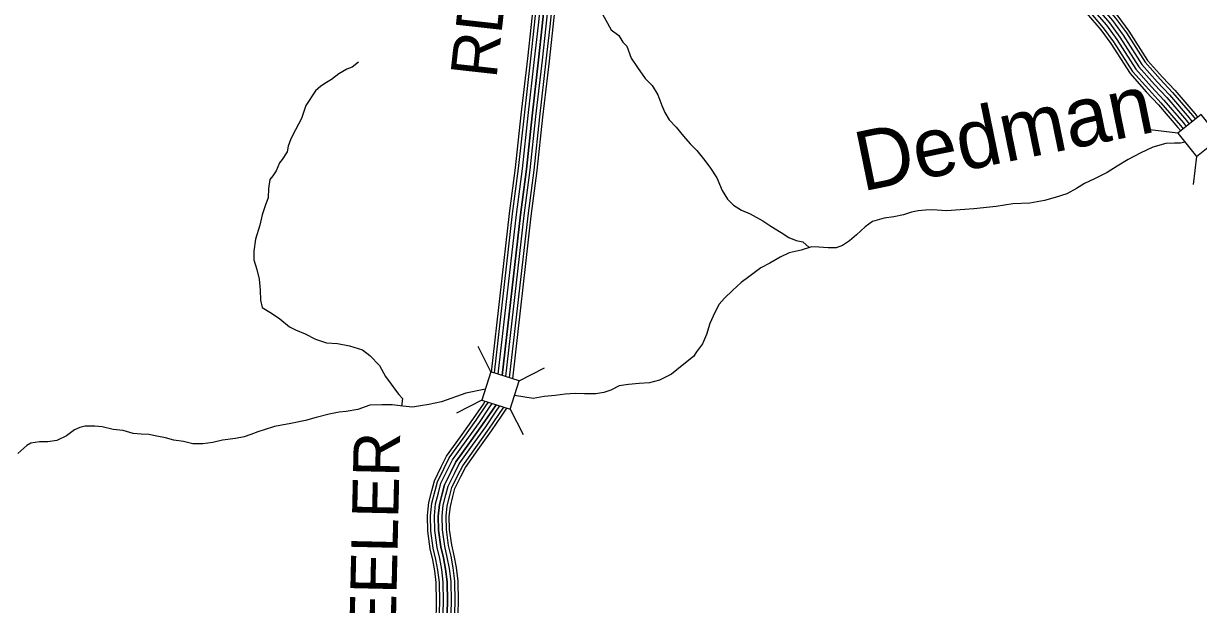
# Model space of a CAD drawing. Extents: x 1788175 to 1969470, y 584502 to 738744.
# Drawn here: x 1882620 to 1892003, y 653258 to 657901 of the extents above; entities that cross this region are included whole.
import ezdxf

# ---------------------------------------------------------------- set-up
doc = ezdxf.new("R2010")
doc.units = 0
for name, color, linetype in [('DESIGN - DRAINAGE - Bridges and Cross Drains Size Text', 7, 'Continuous'), ('DESIGN - ROW - Right-of-Way and Easement Labels', 7, 'Continuous'), ('DESIGN - TRANSPORTATION - Text', 7, 'Continuous'), ('SURVEY - CONTROL with Text', 7, 'Continuous'), ('SURVEY - DRAINAGE - Storm Sewer', 7, 'Continuous'), ('SURVEY - TRANSPORTATION - Roads', 7, 'Continuous')]:
    doc.layers.add(name, color=color, linetype=linetype)

msp = doc.modelspace()

# ---------------------------------------------------------------- linework, layer by layer
at = {"layer": 'DESIGN - TRANSPORTATION - Text'}
for points in [[(1887213.8, 658027.8), (1887313.8, 657850.8), (1887375.4, 657804.6), (1887406.2, 657750.7), (1887437.9, 657720.4), (1887472.3, 657622.6), (1887522.6, 657548.9), (1887584.9, 657461.3), (1887639.1, 657405.7), (1887685.4, 657332), (1887717.8, 657246.2), (1887742.1, 657190.4), (1887776.3, 657130.6), (1887832.5, 657073), (1887890.7, 657001.4), (1887944.9, 656939.7), (1887997, 656886.1), (1888061.3, 656806.5), (1888105.5, 656744.8), (1888155.8, 656667.1), (1888200.3, 656565.4), (1888240.6, 656497.7), (1888290.7, 656448), (1888354.7, 656410.5), (1888422.7, 656378.9), (1888524.7, 656323.6), (1888588.7, 656282), (1888670.7, 656230.6), (1888730.8, 656191), (1888790.7, 656167.4), (1888844.6, 656155.7), (1888892.9, 656109.8)], [(1885294.1, 657592), (1885244.5, 657551.7), (1885202.7, 657535.4), (1885139.2, 657499), (1885079.7, 657452.6), (1885039.9, 657428.3), (1884994.3, 657400), (1884952.6, 657361.8), (1884875.6, 657245.2), (1884840.4, 657141), (1884793.1, 657050.7), (1884753.7, 656980.4), (1884734.1, 656920.3), (1884724.4, 656874.2), (1884684.9, 656814), (1884663.2, 656787.8), (1884637.7, 656723.7), (1884610, 656683.5), (1884586.2, 656655.3), (1884576.7, 656583.2), (1884573.2, 656507.2), (1884551.6, 656453.1), (1884526.2, 656370.9), (1884506.8, 656288.8), (1884473.6, 656178.6), (1884460.2, 656082.5), (1884460.6, 656012.5), (1884483, 655934.6), (1884501.4, 655856.7), (1884510, 655768.8), (1884512.4, 655688.8), (1884524.7, 655630.9), (1884600.8, 655585.4), (1884666.8, 655541.8), (1884744.9, 655476.4), (1884790.9, 655452.7), (1884868.8, 655421.2), (1884952.8, 655377.8), (1885038.7, 655350.3), (1885126.4, 655344.9), (1885224.2, 655325.6), (1885328, 655292.3), (1885386.1, 655248.6), (1885462.3, 655169.1), (1885510.7, 655079.5), (1885554.9, 655019.8), (1885591.1, 654972), (1885617.2, 654936.2), (1885647.3, 654904.4), (1885637.3, 654844.1)], [(1891897.1, 656951.5), (1891859.3, 656945.9), (1891811.5, 656945.5), (1891741.8, 656941.1), (1891638.3, 656912.4), (1891536.9, 656863.7), (1891441.6, 656815.1), (1891354.2, 656760.5), (1891274.8, 656710), (1891171.5, 656659.3), (1891093.9, 656622.7), (1891028.4, 656582.3), (1890952.9, 656539.8), (1890859.4, 656509.2), (1890773.9, 656486.6), (1890656.4, 656465.8), (1890520.9, 656460.9), (1890387.5, 656438), (1890210.2, 656420.8), (1889991.1, 656403.4), (1889879.4, 656412.6), (1889823.6, 656410.3), (1889763.9, 656403.9), (1889712.1, 656393.5), (1889648.5, 656373.1), (1889570.9, 656354.6), (1889493.2, 656346.1), (1889399.7, 656319.4), (1889340.1, 656277), (1889272.8, 656212.6), (1889217.2, 656164.2), (1889159.7, 656125.8), (1889110, 656109.5), (1889046.2, 656107.1), (1888972.4, 656112.6), (1888912.6, 656116.2), (1888831, 656089.6), (1888733.5, 656069), (1888662, 656032.5), (1888578.6, 655986), (1888507, 655949.5), (1888411.8, 655876.8), (1888352.3, 655830.4), (1888280.9, 655766), (1888217.5, 655705.5), (1888175.9, 655659.3), (1888140.5, 655591), (1888101.2, 655504.8), (1888073.8, 655416.6), (1888042.4, 655340.4), (1887994.9, 655278.1), (1887971.2, 655239.9), (1887891.9, 655179.4), (1887794.7, 655098.7), (1887699.3, 655050.1), (1887617.7, 655029.5), (1887536.1, 655023), (1887452.4, 655016.4), (1887376.7, 655005.9), (1887309.2, 654971.5), (1887253.5, 654951.1)], [(1886308.3, 654978.5), (1886151.1, 654945.6), (1885957.9, 654878.4), (1885857.1, 654857.4), (1885789.9, 654844.8), (1885727.5, 654834.9), (1885649.7, 654842.4), (1885563.9, 654853.8), (1885482.2, 654853.3), (1885384.6, 654850.6), (1885291.1, 654816), (1885197.5, 654801.4), (1885139.7, 654795), (1885060.1, 654778.5), (1884956.6, 654751.8), (1884871.1, 654727.2), (1884753.6, 654704.4), (1884624.2, 654681.6), (1884542.7, 654653), (1884491, 654638.7), (1884435.3, 654616.3), (1884381.6, 654597.9), (1884311.9, 654583.5), (1884210.3, 654570.8), (1884132.7, 654552.3), (1884051.1, 654541.7), (1883971.3, 654541.2), (1883897.5, 654560.7), (1883819.7, 654572.2), (1883753.8, 654589.8), (1883684, 654603.3), (1883622.1, 654616.9), (1883560.3, 654618.5), (1883496.5, 654624), (1883416.6, 654647.5), (1883336.8, 654657), (1883249, 654678.4), (1883189.2, 654684), (1883113.4, 654683.5), (1883069.7, 654673.2), (1883025.9, 654652.9), (1882962.4, 654606.5), (1882886.9, 654568), (1882815.2, 654557.5), (1882747.5, 654557), (1882677.8, 654546.6), (1882646, 654528.4), (1882574.6, 654463.9)], [(1887253.5, 654951.1), (1887189.8, 654940.7), (1887100.1, 654942.1), (1887026.3, 654943.6), (1886944.6, 654939), (1886865, 654928.5), (1886777.3, 654919.9), (1886689.7, 654905.3), (1886542, 654928.9)]]:
    msp.add_lwpolyline(points, dxfattribs=at)
at = {"layer": 'SURVEY - CONTROL with Text'}
for points in [[(1889782.2, 660109.5), (1889826.2, 659985.1), (1889890.5, 659882.9), (1889971.2, 659723.5), (1890072.5, 659562.3), (1890155.6, 659427.2), (1890262.8, 659285.6), (1890403.3, 659089), (1890520.5, 658939.4), (1890666, 658761.7), (1890818.6, 658588.6), (1890858.9, 658538.7), (1890935, 658451.1), (1891049.4, 658280.3), (1891157.7, 658159.3), (1891222.3, 658081.3), (1891340, 657944.7), (1891427, 657825.6), (1891576.3, 657591.2), (1891696.9, 657456.3), (1891795.7, 657350.5), (1891953.9, 657165.7), (1891978, 657135.4)], [(1889805.6, 660117.4), (1889848.6, 659996), (1889912, 659895.1), (1889992.7, 659735.6), (1890093.5, 659575.4), (1890176, 659441.2), (1890282.7, 659300.3), (1890423, 659103.8), (1890539.8, 658954.8), (1890684.8, 658777.8), (1890837.5, 658604.6), (1890877.9, 658554.6), (1890954.7, 658466.1), (1891069, 658295.4), (1891176.4, 658175.5), (1891241.2, 658097.2), (1891359.4, 657960), (1891447.4, 657839.6), (1891596.1, 657606.2), (1891715.2, 657473), (1891814.1, 657366.9), (1891972.9, 657181.4), (1891997.4, 657150.7)], [(1889640.3, 660061.5), (1889690.6, 659919.5), (1889760.1, 659809.1), (1889840.7, 659649.7), (1889945.3, 659483.3), (1890031.9, 659342.6), (1890142.2, 659196.9), (1890283.4, 658999.3), (1890403.7, 658845.8), (1890551.9, 658664.8), (1890704.2, 658492), (1890744.2, 658442.5), (1890815.9, 658360), (1890930.9, 658188.2), (1891044.2, 658061.6), (1891107.9, 657984.7), (1891222.6, 657851.5), (1891303.3, 657741.1), (1891456.6, 657500.5), (1891586.4, 657355.3), (1891684, 657250.7), (1891838.4, 657070.3), (1891860.7, 657042.3)], [(1889664.7, 660069.8), (1889713.9, 659930.7), (1889782.5, 659821.8), (1889863.2, 659662.3), (1889967.2, 659496.8), (1890053.1, 659357.1), (1890162.9, 659212.1), (1890304, 659014.7), (1890423.7, 658861.8), (1890571.5, 658681.4), (1890723.8, 658508.6), (1890763.9, 658459.1), (1890836.3, 658375.6), (1890951.2, 658204), (1891063.7, 658078.4), (1891127.6, 658001.3), (1891242.8, 657867.5), (1891324.6, 657755.6), (1891477.2, 657516.1), (1891605.4, 657372.7), (1891703.2, 657267.8), (1891858.2, 657086.7), (1891880.8, 657058.3)], [(1889694, 660079.7), (1889742, 659944.3), (1889809.5, 659837.1), (1889890.2, 659677.6), (1889993.5, 659513.2), (1890078.8, 659374.6), (1890187.9, 659230.5), (1890328.8, 659033.2), (1890447.9, 658881.2), (1890595.1, 658701.5), (1890747.5, 658528.6), (1890787.6, 658479), (1890861, 658394.5), (1890975.8, 658223.1), (1891087.2, 658098.6), (1891151.3, 658021.3), (1891267.1, 657886.8), (1891350.2, 657773.1), (1891501.9, 657534.9), (1891628.3, 657393.6), (1891726.3, 657288.5), (1891882.1, 657106.4), (1891905.1, 657077.6)], [(1889723.4, 660089.6), (1889770.1, 659957.9), (1889836.5, 659852.4), (1889917.2, 659692.9), (1890019.8, 659529.6), (1890104.4, 659392.2), (1890212.9, 659248.9), (1890353.6, 659051.8), (1890472.1, 658900.6), (1890618.7, 658721.6), (1890771.2, 658548.6), (1890811.4, 658498.9), (1890885.7, 658413.4), (1891000.3, 658242.1), (1891110.7, 658118.9), (1891175, 658041.3), (1891291.4, 657906.1), (1891375.8, 657790.6), (1891526.7, 657553.6), (1891651.2, 657414.5), (1891749.5, 657309.1), (1891906, 657126.2), (1891929.4, 657096.8)], [(1889752.8, 660099.6), (1889798.1, 659971.5), (1889863.5, 659867.7), (1889944.2, 659708.2), (1890046.2, 659546), (1890130, 659409.7), (1890237.9, 659267.2), (1890378.4, 659070.4), (1890496.3, 658920), (1890642.3, 658741.7), (1890794.9, 658568.6), (1890835.2, 658518.8), (1890910.4, 658432.2), (1891024.9, 658261.2), (1891134.2, 658139.1), (1891198.6, 658061.3), (1891315.7, 657925.4), (1891401.4, 657808.1), (1891551.5, 657572.4), (1891674.1, 657435.4), (1891772.6, 657329.8), (1891929.9, 657145.9), (1891953.7, 657116.1)], [(1891291.4, 657906.1), (1891375.8, 657790.6), (1891526.7, 657553.6), (1891651.2, 657414.5), (1891749.5, 657309.1), (1891906, 657126.2), (1891929.4, 657096.8)]]:
    msp.add_lwpolyline(points, dxfattribs=at)
at = {"layer": 'SURVEY - DRAINAGE - Storm Sewer'}
for p, q in [((1891838.8, 657025), (1891613.2, 657051)), ((1891986.4, 656838.8), (1891960.4, 656613.2)), ((1886353.1, 655117.3), (1886249.5, 655319.5)), ((1886579.2, 655044.4), (1886781.4, 655148)), ((1886280.2, 654891.2), (1886078, 654787.7)), ((1886506.3, 654818.3), (1886609.9, 654616.1))]:
    msp.add_line(p, q, dxfattribs=at)
for points in [[(1891838.8, 657025), (1891986.5, 656838.8), (1892172.6, 656986.5), (1892025, 657172.6)], [(1886353.1, 655117.3), (1886280.2, 654891.2), (1886506.3, 654818.3), (1886579.2, 655044.4)]]:
    msp.add_lwpolyline(points, close=True, dxfattribs=at)
at = {"layer": 'SURVEY - TRANSPORTATION - Roads'}
for points in [[(1886357.7, 655115.9), (1886501.6, 656382.1), (1886549.4, 656746.2), (1886594.9, 657171.9), (1886646.4, 657620.5), (1886676.8, 657892.4), (1886765.9, 658743), (1886813.8, 659189.7)], [(1886381.7, 655108.1), (1886526.1, 656379.1), (1886574, 656743.3), (1886619.5, 657169.2), (1886670.9, 657617.8), (1886701.4, 657889.7), (1886790.5, 658740.4), (1886836.8, 659171.7)], [(1886411.8, 655098.4), (1886556.9, 656375.3), (1886604.8, 656739.6), (1886650.3, 657165.8), (1886701.8, 657614.3), (1886732.2, 657886.4), (1886821.3, 658737.1), (1886865.5, 659149.2)], [(1886898.2, 659163), (1886852.2, 658733.8), (1886763, 657883), (1886732.6, 657610.8), (1886681.1, 657162.3), (1886635.6, 656735.9), (1886587.7, 656371.5), (1886441.9, 655088.7)], [(1886441.9, 655088.7), (1886587.7, 656371.5), (1886635.6, 656735.9), (1886681.1, 657162.3), (1886732.6, 657610.8), (1886763, 657883), (1886852.2, 658733.8), (1886894.4, 659128)], [(1886472, 655079), (1886618.4, 656367.8), (1886666.3, 656732.3), (1886711.9, 657158.9), (1886763.4, 657607.3), (1886793.8, 657879.7), (1886883, 658730.6), (1886923.6, 659109)], [(1886502.1, 655069.3), (1886649.2, 656364), (1886697.1, 656728.6), (1886742.7, 657155.5), (1886794.2, 657603.8), (1886824.6, 657876.4), (1886913.8, 658727.3), (1886952.7, 659090)], [(1886527, 655061.2), (1886674.7, 656360.9), (1886722.7, 656725.6), (1886768.3, 657152.7), (1886819.7, 657600.9), (1886850.2, 657873.6), (1886939.4, 658724.6), (1886977, 659074.8)], [(1885914.3, 653112.2), (1885919.2, 653281.7), (1885916.5, 653433.2), (1885904.8, 653528.1), (1885889.2, 653613.6), (1885868.4, 653703.2), (1885848.5, 653843.9), (1885845.6, 653968.5), (1885856.3, 654072.1), (1885879.5, 654165.1), (1885901.4, 654246.2), (1885956.6, 654358.4), (1885999.2, 654442.9), (1886110, 654599), (1886214.4, 654744.9), (1886292.8, 654860.2), (1886307.5, 654882.3)], [(1885939, 653110.7), (1885943.9, 653281.6), (1885941.2, 653434.9), (1885929.3, 653531.9), (1885913.4, 653618.6), (1885892.7, 653707.7), (1885873.1, 653846), (1885870.4, 653967.5), (1885880.7, 654067.9), (1885903.4, 654158.9), (1885924.7, 654237.4), (1885978.7, 654347.4), (1886020.5, 654430.1), (1886130.1, 654584.6), (1886234.7, 654730.8), (1886313.3, 654846.4), (1886332, 654874.5)], [(1885969.9, 653108.9), (1885974.9, 653281.4), (1885972.1, 653437.1), (1885959.9, 653536.6), (1885943.8, 653624.9), (1885923.2, 653713.4), (1885904.1, 653848.5), (1885901.4, 653966.3), (1885911.3, 654062.5), (1885933.4, 654151.1), (1885953.8, 654226.4), (1886006.5, 654333.6), (1886047.1, 654414), (1886155.4, 654566.6), (1886260.1, 654713), (1886339, 654829.1), (1886362.7, 654864.6)], [(1886000.9, 653107.1), (1886005.9, 653281.2), (1886003.1, 653439.3), (1885990.6, 653541.2), (1885974.1, 653631.2), (1885953.7, 653719.1), (1885935, 653851), (1885932.4, 653965.1), (1885941.9, 654057.1), (1885963.4, 654143.3), (1885982.9, 654215.4), (1886034.2, 654319.7), (1886073.7, 654398), (1886180.6, 654548.6), (1886285.5, 654695.3), (1886364.7, 654811.8), (1886393.3, 654854.7)], [(1886393.3, 654854.7), (1886364.7, 654811.8), (1886285.5, 654695.3), (1886180.6, 654548.6), (1886073.7, 654398), (1886034.2, 654319.7), (1885982.9, 654215.4), (1885963.4, 654143.3), (1885941.9, 654057.1), (1885932.4, 653965.1), (1885935, 653851), (1885953.7, 653719.1), (1885974.1, 653631.2), (1885990.6, 653541.2), (1886003.1, 653439.3), (1886005.9, 653281.2), (1886000.9, 653107.1)], [(1886031.9, 653105.4), (1886036.9, 653281.1), (1886034.1, 653441.4), (1886021.2, 653545.9), (1886004.5, 653637.5), (1885984.2, 653724.8), (1885966, 653853.6), (1885963.5, 653963.8), (1885972.5, 654051.8), (1885993.4, 654135.5), (1886012.1, 654204.4), (1886062, 654305.9), (1886100.3, 654382), (1886205.9, 654530.7), (1886311, 654677.6), (1886390.4, 654794.5), (1886424, 654844.8)], [(1886062.8, 653103.6), (1886068, 653280.9), (1886065, 653443.6), (1886051.9, 653550.6), (1886034.9, 653643.8), (1886014.7, 653730.5), (1885996.9, 653856.1), (1885994.5, 653962.6), (1886003.1, 654046.4), (1886023.4, 654127.7), (1886041.2, 654193.4), (1886089.7, 654292.1), (1886127, 654365.9), (1886231.1, 654512.7), (1886336.4, 654659.8), (1886416.1, 654777.1), (1886454.7, 654834.9)], [(1886088.5, 653102.1), (1886093.7, 653280.8), (1886090.7, 653445.4), (1886077.3, 653554.5), (1886060, 653649), (1886040, 653735.2), (1886022.6, 653858.2), (1886020.2, 653961.6), (1886028.5, 654042), (1886048.3, 654121.2), (1886065.4, 654184.3), (1886112.8, 654280.6), (1886149.1, 654352.6), (1886252, 654497.7), (1886357.5, 654645.1), (1886437.4, 654762.8), (1886480.1, 654826.7)]]:
    msp.add_lwpolyline(points, dxfattribs=at)

# ---------------------------------------------------------------- texts
at = {"layer": 'DESIGN - DRAINAGE - Bridges and Cross Drains Size Text'}
msp.add_text('Dedman', height=475, rotation=11.53615, dxfattribs=at).set_placement((1889317.1, 656557.7))
at = {"layer": 'DESIGN - ROW - Right-of-Way and Easement Labels'}
for s, rotation, p in [('RD.', 83.61843, (1886396.1, 657454.8)), ('PEELER', 88.68378, (1885583.8, 652680.2))]:
    msp.add_text(s, height=370, rotation=rotation, dxfattribs=at).set_placement(p)

doc.saveas('drawing.dxf')
